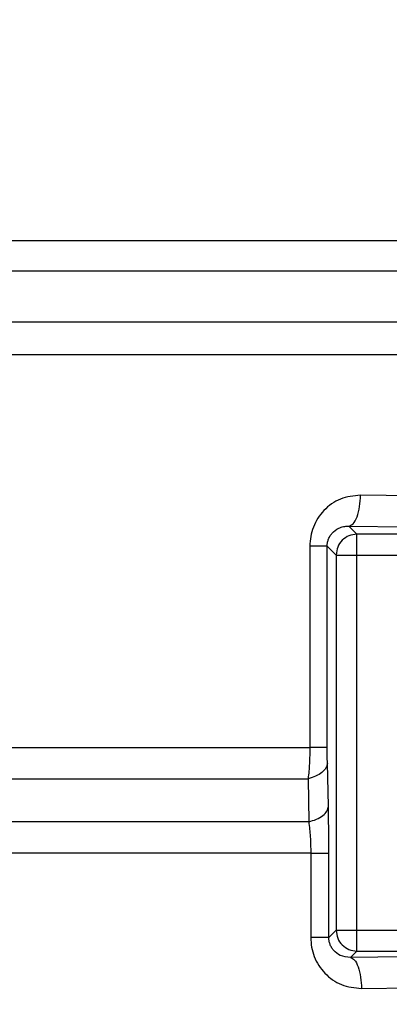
# Model space of a CAD drawing. Header units: inches. Extents: x 144.9 to 238.4, y 214.8 to 247.7.
# Tile 300 of 411: x 207.9507 to 207.9944, y 224.7692 to 224.8856. Entities that reach past the tile are written whole.
import ezdxf

# ---------------------------------------------------------------- set-up
doc = ezdxf.new("R2010")
doc.units = ezdxf.units.IN
doc.header["$LTSCALE"] = 0.25
doc.header["$MEASUREMENT"] = 0
doc.layers.add('ANNOTATIONS', color=1, linetype='Continuous')
doc.layers.add('MOTOR RH', color=7, linetype='Continuous')
doc.styles.add('ARIAL', font='arial.ttf', dxfattribs={"height": 0.09375})
doc.dimstyles.new('STANDARD$0', dxfattribs={"dimtxt": 0.09375, "dimasz": 0.09375, "dimexe": 0.03125, "dimexo": 0.046875, "dimgap": 0.09, "dimtad": 0, "dimtih": 1, "dimtoh": 1, "dimdec": 4, "dimzin": 0, "dimdsep": 46, "dimtxsty": 'ARIAL', "dimcen": 0.09, "dimadec": 0, "dimazin": 0, "dimtfac": 1, "dimtdec": 4, "dimtofl": 0, "dimtmove": 0, "dimatfit": 1, "dimfxl": 1, "dimtolj": 1, "dimtzin": 0, "dimarcsym": 0})

# ---------------------------------------------------------------- blocks, each defined once
blk = doc.blocks.new('*D8')
at = {"layer": 'ANNOTATIONS', "color": 0, "lineweight": -2, "transparency": 16777216}
for p, q in [((207.35338, 223.84936), (207.35338, 225.99906)), ((208.494, 224.99005), (208.494, 225.99906)), ((207.44713, 225.96781), (207.63858, 225.96781)), ((208.40025, 225.96781), (208.2088, 225.96781))]:
    blk.add_line(p, q, dxfattribs=at)
at = {"layer": 'ANNOTATIONS', "color": 0, "transparency": 16777216}
for points in [[(207.44713, 225.98343), (207.44713, 225.95218), (207.35338, 225.96781)], [(208.40025, 225.98343), (208.40025, 225.95218), (208.494, 225.96781)]]:
    blk.add_solid(points, dxfattribs=at)
at = {"layer": 'defpoints', "color": 0, "transparency": 16777216}
for p in [(207.35338, 225.96781), (208.494, 224.94317), (207.35338, 223.80249)]:
    blk.add_point(p, dxfattribs=at)
at = {"layer": 'ANNOTATIONS', "color": 0, "transparency": 16777216, "insert": (207.92369, 225.96781), "char_height": 0.09375, "attachment_point": 5, "style": 'ARIAL'}
blk.add_mtext('\\A1;18 5/8"', dxfattribs=at)
blk = doc.blocks.new('*D10')
at = {"layer": 'ANNOTATIONS', "color": 0, "lineweight": -2, "transparency": 16777216}
for p, q in [((207.35338, 223.84936), (207.35338, 226.36542)), ((208.82695, 225.11272), (208.82695, 226.36542)), ((207.44713, 226.33417), (207.88582, 226.33417)), ((208.7332, 226.33417), (208.2945, 226.33417))]:
    blk.add_line(p, q, dxfattribs=at)
at = {"layer": 'ANNOTATIONS', "color": 0, "transparency": 16777216}
for points in [[(207.44713, 226.34979), (207.44713, 226.31854), (207.35338, 226.33417)], [(208.7332, 226.34979), (208.7332, 226.31854), (208.82695, 226.33417)]]:
    blk.add_solid(points, dxfattribs=at)
at = {"layer": 'defpoints', "color": 0, "transparency": 16777216}
for p in [(207.35338, 226.33417), (208.82695, 225.06585), (207.35338, 223.80249)]:
    blk.add_point(p, dxfattribs=at)
at = {"layer": 'ANNOTATIONS', "color": 0, "transparency": 16777216, "insert": (208.09016, 226.33417), "char_height": 0.09375, "attachment_point": 5, "style": 'ARIAL'}
blk.add_mtext('\\A1;24""', dxfattribs=at)

msp = doc.modelspace()

# ---------------------------------------------------------------- linework, layer by layer
at = {"layer": 'MOTOR RH'}
for p, q in [((208.01878, 224.85945), (207.94653, 224.85945)), ((207.946, 224.85591), (208.01875, 224.85591)), ((207.94209, 224.84986), (208.01886, 224.84986)), ((207.93986, 224.84601), (208.01896, 224.84601)), ((207.99755, 224.82928), (207.99097, 224.82937)), ((207.98959, 224.8257), (207.99055, 224.82475)), ((207.98959, 224.8257), (207.99642, 224.82562)), ((207.99055, 224.77546), (207.99055, 224.82475)), ((207.99555, 224.82475), (207.99055, 224.82475)), ((207.98498, 224.82334), (207.98498, 224.79953)), ((207.98704, 224.82334), (207.98498, 224.82334)), ((207.98704, 224.82334), (207.98809, 224.82229)), ((207.98704, 224.79953), (207.98704, 224.82334)), ((207.98809, 224.82229), (207.99801, 224.82229)), ((207.98809, 224.82229), (207.98809, 224.77792)), ((207.92574, 224.79953), (207.98498, 224.79953)), ((207.98717, 224.79258), (207.98706, 224.79767)), ((207.92844, 224.79584), (207.98478, 224.79584)), ((207.98478, 224.79584), (207.98485, 224.79074)), ((207.98485, 224.79074), (207.92549, 224.79074)), ((207.98509, 224.78705), (207.92081, 224.78705)), ((207.98509, 224.78705), (207.98509, 224.77706)), ((207.98723, 224.77706), (207.98723, 224.78705)), ((207.98723, 224.77706), (207.98809, 224.77792)), ((207.98809, 224.77792), (207.99801, 224.77792)), ((207.98978, 224.77469), (207.99055, 224.77546)), ((207.99055, 224.77546), (207.99555, 224.77546)), ((207.99624, 224.77477), (207.98978, 224.77469)), ((207.99109, 224.77103), (207.99732, 224.7711))]:
    msp.add_line(p, q, dxfattribs=at)
for points, knots in [([(207.99097, 224.82937), (207.99016, 224.82928), (207.98856, 224.82911), (207.98688, 224.82791), (207.9859, 224.82666), (207.98538, 224.82562), (207.98504, 224.8245), (207.985, 224.82373), (207.98498, 224.82334)], [0, 0, 0, 0, 0.265251, 0.521878, 0.644664, 0.765566, 0.883091, 1, 1, 1, 1]), ([(207.98959, 224.8257), (207.98976, 224.82577), (207.99012, 224.8259), (207.99058, 224.82675), (207.9909, 224.82797), (207.99095, 224.82891), (207.99097, 224.82937)], [0, 0, 0, 0, 0.240522, 0.5, 0.759478, 1, 1, 1, 1]), ([(207.98704, 224.82334), (207.98704, 224.82347), (207.98706, 224.82373), (207.98716, 224.82413), (207.98734, 224.82451), (207.98772, 224.82505), (207.98827, 224.82544), (207.98876, 224.82561), (207.98895, 224.82565), (207.98896, 224.82565), (207.98902, 224.82566), (207.98923, 224.8257), (207.98943, 224.8257), (207.98959, 224.8257)], [0, 0, 0, 0, 0.07862, 0.160183, 0.254444, 0.360818, 0.636487, 0.80686, 0.80737, 0.81104, 0.820927, 0.85782, 1, 1, 1, 1]), ([(207.98498, 224.79953), (207.98497, 224.79889), (207.98495, 224.79759), (207.98484, 224.79643), (207.98478, 224.79584)], [0, 0, 0, 0, 0.4916844, 1, 1, 1, 1]), ([(207.98706, 224.79767), (207.98705, 224.79797), (207.98704, 224.79854), (207.98704, 224.7992), (207.98704, 224.79953)], [0, 0, 0, 0, 0.504499, 1, 1, 1, 1]), ([(207.98706, 224.79767), (207.98702, 224.79748), (207.98694, 224.7971), (207.98644, 224.79657), (207.98572, 224.79612), (207.98509, 224.79593), (207.98478, 224.79584)], [0, 0, 0, 0, 0.244715, 0.5, 0.755285, 1, 1, 1, 1]), ([(207.98485, 224.79074), (207.98516, 224.79083), (207.98581, 224.79101), (207.98655, 224.79146), (207.98705, 224.792), (207.98713, 224.79239), (207.98717, 224.79258)], [0, 0, 0, 0, 0.244599, 0.5, 0.755401, 1, 1, 1, 1]), ([(207.98723, 224.78705), (207.98723, 224.78801), (207.98722, 224.78997), (207.98719, 224.7917), (207.98717, 224.79258)], [0, 0, 0, 0, 0.489678, 1, 1, 1, 1]), ([(207.98485, 224.79074), (207.98492, 224.79016), (207.98506, 224.78903), (207.98508, 224.7877), (207.98509, 224.78705)], [0, 0, 0, 0, 0.5096587, 1, 1, 1, 1]), ([(207.98509, 224.77706), (207.98511, 224.77667), (207.98515, 224.77591), (207.98548, 224.77479), (207.98601, 224.77374), (207.987, 224.77249), (207.98868, 224.77128), (207.99028, 224.77111), (207.99109, 224.77103)], [0, 0, 0, 0, 0.116972, 0.233884, 0.356208, 0.479504, 0.736209, 1, 1, 1, 1]), ([(207.98978, 224.77469), (207.98937, 224.77473), (207.98865, 224.7748), (207.98791, 224.77535), (207.98753, 224.77588), (207.98736, 224.77626), (207.98725, 224.77665), (207.98724, 224.77693), (207.98723, 224.77706)], [0, 0, 0, 0, 0.3580298, 0.6347501, 0.7375534, 0.8310031, 0.9174869, 1, 1, 1, 1]), ([(207.98978, 224.77469), (207.98994, 224.77463), (207.99028, 224.77449), (207.99071, 224.77364), (207.99102, 224.77242), (207.99107, 224.77148), (207.99109, 224.77103)], [0, 0, 0, 0, 0.240525, 0.5, 0.759475, 1, 1, 1, 1])]:
    msp.add_open_spline(points, degree=3, knots=knots, dxfattribs=at)
for points in [[(207.99055, 224.82475), (207.99023, 224.82471), (207.98958, 224.82464), (207.98877, 224.82407), (207.9882, 224.82326), (207.98813, 224.82261), (207.98809, 224.82229)], [(207.98704, 224.79953), (207.987, 224.79953), (207.98693, 224.79953), (207.98648, 224.79953), (207.98584, 224.79953), (207.98526, 224.79953), (207.98498, 224.79953)], [(207.98509, 224.78705), (207.98539, 224.78705), (207.98598, 224.78705), (207.98665, 224.78705), (207.98711, 224.78705), (207.98719, 224.78705), (207.98723, 224.78705)], [(207.98809, 224.77792), (207.98813, 224.77759), (207.9882, 224.77695), (207.98877, 224.77614), (207.98958, 224.77557), (207.99023, 224.77549), (207.99055, 224.77546)], [(207.98723, 224.77706), (207.98719, 224.77706), (207.98711, 224.77706), (207.98665, 224.77706), (207.98598, 224.77706), (207.98539, 224.77706), (207.98509, 224.77706)]]:
    msp.add_open_spline(points, degree=3, dxfattribs=at)

# ---------------------------------------------------------------- dimensions: what is measured, and where the dimension line sits
at = {"layer": 'ANNOTATIONS'}
for base, p1, text, picture, middle in [((207.35338, 226.33417), (208.82695, 225.06585), '24""', '*D10', (208.09016, 226.33417)), ((207.35338, 225.96781), (208.494, 224.94317), '18 5/8"', '*D8', (207.92369, 225.96781))]:
    dim = msp.add_linear_dim(base=base, p1=p1, p2=(207.35338, 223.80249), text=text, dimstyle='STANDARD$0', dxfattribs=at)
    dim.commit()
    dim.dimension.update_dxf_attribs({"geometry": picture, "text_midpoint": middle, "dimtype": 160})

doc.saveas('drawing.dxf')
